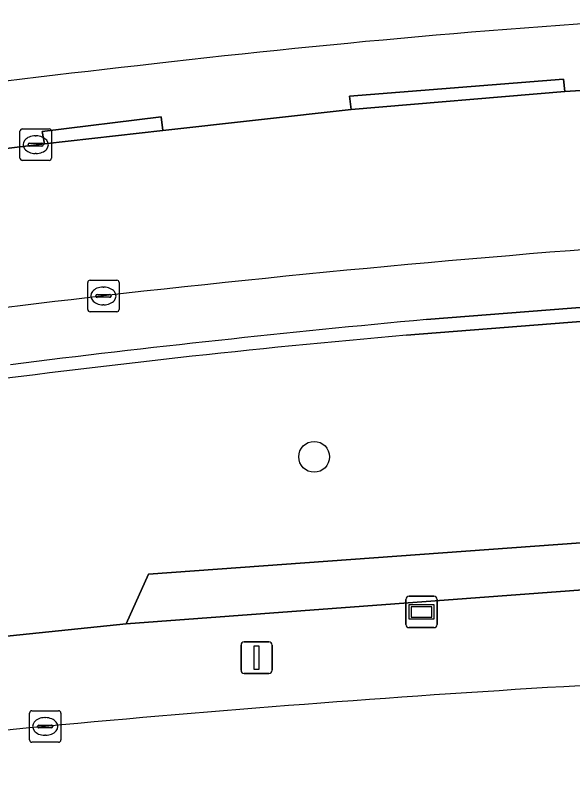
# Model space of a CAD drawing. Extents: x 159626 to 160723, y 388173 to 389416.
# Drawn here: x 160170.35 to 160188.07, y 388310.97 to 388335.26 of the extents above; entities that cross this region are included whole.
import ezdxf

# ---------------------------------------------------------------- set-up
doc = ezdxf.new("R2010")
doc.units = 0
for name, color, linetype in [('IMGEO_Boom', 7, 'Continuous'), ('IMGEO_Erf', 7, 'Continuous'), ('IMGEO_Groenvoorziening', 7, 'Continuous'), ('IMGEO_Kolk', 7, 'Continuous'), ('IMGEO_Lichtmast', 7, 'Continuous'), ('IMGEO_Parkeervlak_open', 7, 'Continuous'), ('IMGEO_Rijbaan_lokaal_open', 7, 'Continuous'), ('IMGEO_Rijbaan_regionaal_gesloten', 7, 'Continuous'), ('IMGEO_Voetpad_open', 7, 'Continuous'), ('IMGEO_Wegwijzer', 7, 'Continuous')]:
    doc.layers.add(name, color=color, linetype=linetype)

msp = doc.modelspace()

# ---------------------------------------------------------------- linework, layer by layer
at = {"layer": 'IMGEO_Boom'}
msp.add_circle((160179.851, 388321.227), 0.489, dxfattribs=at)
at = {"layer": 'IMGEO_Erf'}
for centre, radius, start, end in [((160208.99, 388041.342), 294.364, 93.16843, 96.67771), ((160220.042, 387921.261), 414.926, 96.26536, 98.59541)]:
    msp.add_arc(centre, radius, start, end, dxfattribs=at)
at = {"layer": 'IMGEO_Groenvoorziening'}
for points in [[(160252.24, 388329.717), (160199.04, 388326.286), (160191.567, 388325.782), (160182.791, 388325.09)], [(160156.472, 388323.601), (160153.423, 388323.103), (160154.712, 388313.943), (160173.871, 388315.923), (160174.582, 388317.5), (160201.931, 388319.48), (160202.07, 388318.016), (160254.544, 388319.181), (160254.864, 388320.871), (160281.759, 388322.163), (160281.704, 388320.643), (160324.312, 388322.922), (160347.85, 388324.637), (160343.696, 388323.137)], [(160343.696, 388323.137), (160347.85, 388324.637), (160324.312, 388322.922), (160281.704, 388320.643), (160254.544, 388319.181), (160202.07, 388318.016), (160173.871, 388315.923), (160154.712, 388313.943), (160155.086, 388311.29)]]:
    msp.add_lwpolyline(points, dxfattribs=at)
msp.add_lwpolyline([(160173.871, 388315.923), (160202.07, 388318.016), (160201.931, 388319.48), (160174.582, 388317.5)], close=True, dxfattribs=at)
for centre, radius, start, end in [((160210.411, 388008.61), 317.683, 94.98763, 97.62347), ((160216.606, 387829.903), 484.878, 93.28475, 97.19075)]:
    msp.add_arc(centre, radius, start, end, dxfattribs=at)
at = {"layer": 'IMGEO_Kolk'}
for p, q in [((160170.573, 388331.645), (160171.425, 388331.645)), ((160170.498, 388330.719), (160170.498, 388331.571)), ((160170.986, 388331.425), (160171.011, 388331.425)), ((160171.499, 388331.571), (160171.499, 388330.719)), ((160170.757, 388331.139), (160170.757, 388331.151)), ((160170.8, 388331.188), (160171.198, 388331.188)), ((160171.241, 388331.151), (160171.241, 388331.139)), ((160171.195, 388331.102), (160170.797, 388331.102)), ((160171.425, 388330.645), (160170.573, 388330.645)), ((160171.009, 388330.865), (160170.984, 388330.865)), ((160172.651, 388325.912), (160172.651, 388326.764)), ((160172.726, 388326.838), (160173.578, 388326.838)), ((160173.652, 388326.764), (160173.652, 388325.912)), ((160173.139, 388326.618), (160173.164, 388326.618)), ((160172.91, 388326.332), (160172.91, 388326.344)), ((160173.348, 388326.295), (160172.95, 388326.295)), ((160172.953, 388326.381), (160173.351, 388326.381)), ((160173.394, 388326.344), (160173.394, 388326.332)), ((160173.162, 388326.058), (160173.137, 388326.058)), ((160173.578, 388325.838), (160172.726, 388325.838)), ((160170.875, 388313.16), (160171.727, 388313.16)), ((160170.8, 388312.234), (160170.8, 388313.086)), ((160171.288, 388312.94), (160171.313, 388312.94)), ((160171.801, 388313.086), (160171.801, 388312.234)), ((160171.059, 388312.654), (160171.059, 388312.666)), ((160171.102, 388312.703), (160171.5, 388312.703)), ((160171.543, 388312.666), (160171.543, 388312.654)), ((160171.497, 388312.617), (160171.099, 388312.617)), ((160171.311, 388312.38), (160171.286, 388312.38)), ((160171.727, 388312.16), (160170.875, 388312.16))]:
    msp.add_line(p, q, dxfattribs=at)
for points in [[(160170.573, 388331.645), (160171.425, 388331.645)], [(160170.498, 388330.719), (160170.498, 388331.571)], [(160171.499, 388331.571), (160171.499, 388330.719)], [(160171.425, 388330.645), (160170.573, 388330.645)], [(160172.651, 388325.912), (160172.651, 388326.764)], [(160172.726, 388326.838), (160173.578, 388326.838)], [(160173.652, 388326.764), (160173.652, 388325.912)], [(160173.578, 388325.838), (160172.726, 388325.838)], [(160170.875, 388313.16), (160171.727, 388313.16)], [(160170.8, 388312.234), (160170.8, 388313.086)], [(160171.801, 388313.086), (160171.801, 388312.234)], [(160171.727, 388312.16), (160170.875, 388312.16)]]:
    msp.add_lwpolyline(points, dxfattribs=at)
for centre, radius, start, end in [((160170.575, 388331.569), 0.0765, 91.552, 178.448), ((160170.575, 388331.569), 0.0765, 91.552, 178.448), ((160171.423, 388331.569), 0.0765, 1.552, 88.448), ((160171.423, 388331.569), 0.0765, 1.552, 88.448), ((160170.797, 388331.148), 0.0403, 85.8775, 175.7526), ((160170.794, 388331.138), 0.0366, 178.938, 274.7102), ((160171.198, 388331.145), 0.043, 264.8664, 352.4533), ((160171.202, 388331.15), 0.0386, 1.7309, 96.639), ((160170.575, 388330.721), 0.0765, 181.552, 268.448), ((160170.575, 388330.721), 0.0765, 181.552, 268.448), ((160171.423, 388330.721), 0.0765, 271.552, 358.448), ((160171.423, 388330.721), 0.0765, 271.552, 358.448), ((160172.728, 388326.762), 0.0765, 91.552, 178.448), ((160172.728, 388326.762), 0.0765, 91.552, 178.448), ((160173.576, 388326.762), 0.0765, 1.552, 88.448), ((160173.576, 388326.762), 0.0765, 1.552, 88.448), ((160172.95, 388326.341), 0.0403, 85.8775, 175.7526), ((160172.947, 388326.331), 0.0366, 178.938, 274.7102), ((160173.351, 388326.338), 0.043, 264.8664, 352.4533), ((160173.355, 388326.343), 0.0386, 1.7309, 96.639), ((160172.728, 388325.914), 0.0765, 181.552, 268.448), ((160172.728, 388325.914), 0.0765, 181.552, 268.448), ((160173.576, 388325.914), 0.0765, 271.552, 358.448), ((160173.576, 388325.914), 0.0765, 271.552, 358.448), ((160170.877, 388313.084), 0.0765, 91.552, 178.448), ((160170.877, 388313.084), 0.0765, 91.552, 178.448), ((160171.725, 388313.084), 0.0765, 1.552, 88.448), ((160171.725, 388313.084), 0.0765, 1.552, 88.448), ((160171.099, 388312.663), 0.0403, 85.8775, 175.7526), ((160171.504, 388312.665), 0.0386, 1.7309, 96.639), ((160171.096, 388312.653), 0.0366, 178.938, 274.7102), ((160171.5, 388312.66), 0.043, 264.8664, 352.4533), ((160170.877, 388312.236), 0.0765, 181.552, 268.448), ((160170.877, 388312.236), 0.0765, 181.552, 268.448), ((160171.725, 388312.236), 0.0765, 271.552, 358.448), ((160171.725, 388312.236), 0.0765, 271.552, 358.448)]:
    msp.add_arc(centre, radius, start, end, dxfattribs=at)
for centre, major_axis, ratio, start_param, end_param in [((160170.985, 388331.145), (-0.387, 0.002), 0.722429, 4.712389, 7.853982), ((160171.01, 388331.145), (-0.39, 0.002), 0.717154, 1.570796, 4.712389), ((160173.138, 388326.338), (-0.387, 0.002), 0.722429, 4.712389, 7.853982), ((160173.163, 388326.338), (-0.39, 0.002), 0.717154, 1.570796, 4.712389), ((160171.287, 388312.66), (-0.387, 0.002), 0.722429, 4.712389, 7.853982), ((160171.312, 388312.66), (-0.39, 0.002), 0.717154, 1.570796, 4.712389)]:
    msp.add_ellipse(centre, major_axis=major_axis, ratio=ratio, start_param=start_param, end_param=end_param, dxfattribs=at)
at = {"layer": 'IMGEO_Lichtmast'}
for p, q in [((160177.626, 388315.345), (160178.416, 388315.345)), ((160178.416, 388315.345), (160177.626, 388315.345)), ((160177.526, 388314.445), (160177.526, 388315.245)), ((160177.526, 388315.245), (160177.526, 388314.445)), ((160178.516, 388315.245), (160178.516, 388314.445)), ((160178.516, 388314.445), (160178.516, 388315.245)), ((160178.416, 388314.345), (160177.626, 388314.345)), ((160177.626, 388314.345), (160178.416, 388314.345))]:
    msp.add_line(p, q, dxfattribs=at)
msp.add_lwpolyline([(160177.946, 388315.22), (160178.096, 388315.22), (160178.096, 388314.47), (160177.946, 388314.47), (160177.946, 388315.22)], dxfattribs=at)
for centre, start, end in [((160177.626, 388315.245), 90, 180), ((160177.626, 388315.245), 90, 180), ((160178.416, 388315.245), 0, 90), ((160178.416, 388315.245), 360, 90), ((160177.626, 388314.445), 180, 270), ((160177.626, 388314.445), 180, 270), ((160178.416, 388314.445), 270, 0), ((160178.416, 388314.445), 270, 0)]:
    msp.add_arc(centre, 0.1, start, end, dxfattribs=at)
at = {"layer": 'IMGEO_Parkeervlak_open'}
msp.add_lwpolyline([(160183.427, 388325.589), (160190.606, 388326.152), (160197.428, 388326.61), (160246.705, 388329.808), (160252.392, 388330.213)], dxfattribs=at)
for centre, radius, start, end in [((160222.552, 387893.114), 436.034, 93.77828, 96.5056), ((160216.607, 387950.844), 378.003, 96.60174, 99.10749), ((160220.707, 387919.97), 407.328, 95.25124, 97.1229)]:
    msp.add_arc(centre, radius, start, end, dxfattribs=at)
at = {"layer": 'IMGEO_Rijbaan_lokaal_open'}
msp.add_lwpolyline([(160219.765, 388334.896), (160214.326, 388334.543), (160210.525, 388334.296), (160205.53, 388333.971), (160201.757, 388333.725), (160196.082, 388333.356), (160192.279, 388333.109), (160187.824, 388332.835), (160181.027, 388332.263), (160175.045, 388331.595), (160171.279, 388331.177), (160166.326, 388330.567), (160162.598, 388330.061), (160158.594, 388329.473), (160154.864, 388328.905), (160152.809, 388328.578)], dxfattribs=at)
for centre, radius, start, end in [((160222.552, 387893.114), 436.034, 93.77828, 96.5056), ((160216.607, 387950.844), 378.003, 96.60174, 99.10749)]:
    msp.add_arc(centre, radius, start, end, dxfattribs=at)
at = {"layer": 'IMGEO_Rijbaan_regionaal_gesloten'}
msp.add_arc((160216.606, 387829.903), 484.878, 93.28475, 97.19075, dxfattribs=at)
at = {"layer": 'IMGEO_Voetpad_open'}
for points in [[(160171.201, 388331.567), (160174.987, 388332.034), (160175.045, 388331.595), (160181.027, 388332.263), (160180.979, 388332.685), (160187.783, 388333.228), (160187.824, 388332.835), (160192.279, 388333.109), (160192.287, 388333.579), (160196.021, 388333.781), (160196.082, 388333.356), (160201.757, 388333.725), (160201.729, 388334.178), (160205.502, 388334.413), (160205.53, 388333.971), (160210.525, 388334.296), (160210.508, 388334.751), (160214.276, 388334.991), (160214.326, 388334.543), (160219.765, 388334.896)], [(160152.809, 388328.578), (160154.864, 388328.905), (160154.827, 388329.31), (160158.552, 388329.896), (160158.594, 388329.473), (160162.598, 388330.061), (160162.542, 388330.474), (160166.257, 388330.994), (160166.326, 388330.567), (160171.279, 388331.177), (160171.201, 388331.567)], [(160252.392, 388330.213), (160246.705, 388329.808), (160197.428, 388326.61), (160190.606, 388326.152), (160183.427, 388325.589)], [(160182.791, 388325.09), (160191.567, 388325.782), (160199.04, 388326.286), (160252.24, 388329.717)]]:
    msp.add_lwpolyline(points, dxfattribs=at)
for points in [[(160181.027, 388332.263), (160187.824, 388332.835), (160187.783, 388333.228), (160180.979, 388332.685)], [(160171.279, 388331.177), (160175.045, 388331.595), (160174.987, 388332.034), (160171.201, 388331.567)]]:
    msp.add_lwpolyline(points, close=True, dxfattribs=at)
for centre, radius, start, end in [((160208.99, 388041.342), 294.364, 93.16843, 96.67771), ((160220.042, 387921.261), 414.926, 96.26536, 98.59541), ((160220.707, 387919.97), 407.328, 95.25124, 97.1229), ((160210.411, 388008.61), 317.683, 94.98763, 97.62347)]:
    msp.add_arc(centre, radius, start, end, dxfattribs=at)
at = {"layer": 'IMGEO_Wegwijzer'}
for p, q in [((160182.869, 388316.799), (160183.659, 388316.799)), ((160183.659, 388316.799), (160182.869, 388316.799)), ((160182.769, 388315.899), (160182.769, 388316.699)), ((160182.769, 388316.699), (160182.769, 388315.899)), ((160183.759, 388316.699), (160183.759, 388315.899)), ((160183.759, 388315.899), (160183.759, 388316.699)), ((160183.659, 388315.799), (160182.869, 388315.799)), ((160182.869, 388315.799), (160183.659, 388315.799))]:
    msp.add_line(p, q, dxfattribs=at)
for points in [[(160182.87, 388316.531), (160183.658, 388316.531), (160183.658, 388316.067), (160182.87, 388316.067), (160182.87, 388316.531)], [(160182.935, 388316.466), (160182.935, 388316.132), (160183.593, 388316.132), (160183.593, 388316.466), (160182.935, 388316.466)]]:
    msp.add_lwpolyline(points, dxfattribs=at)
for centre, start, end in [((160182.869, 388316.699), 90, 180), ((160182.869, 388316.699), 90, 180), ((160183.659, 388316.699), 0, 90), ((160183.659, 388316.699), 360, 90), ((160182.869, 388315.899), 180, 270), ((160182.869, 388315.899), 180, 270), ((160183.659, 388315.899), 270, 0), ((160183.659, 388315.899), 270, 0)]:
    msp.add_arc(centre, 0.1, start, end, dxfattribs=at)

doc.saveas('drawing.dxf')
